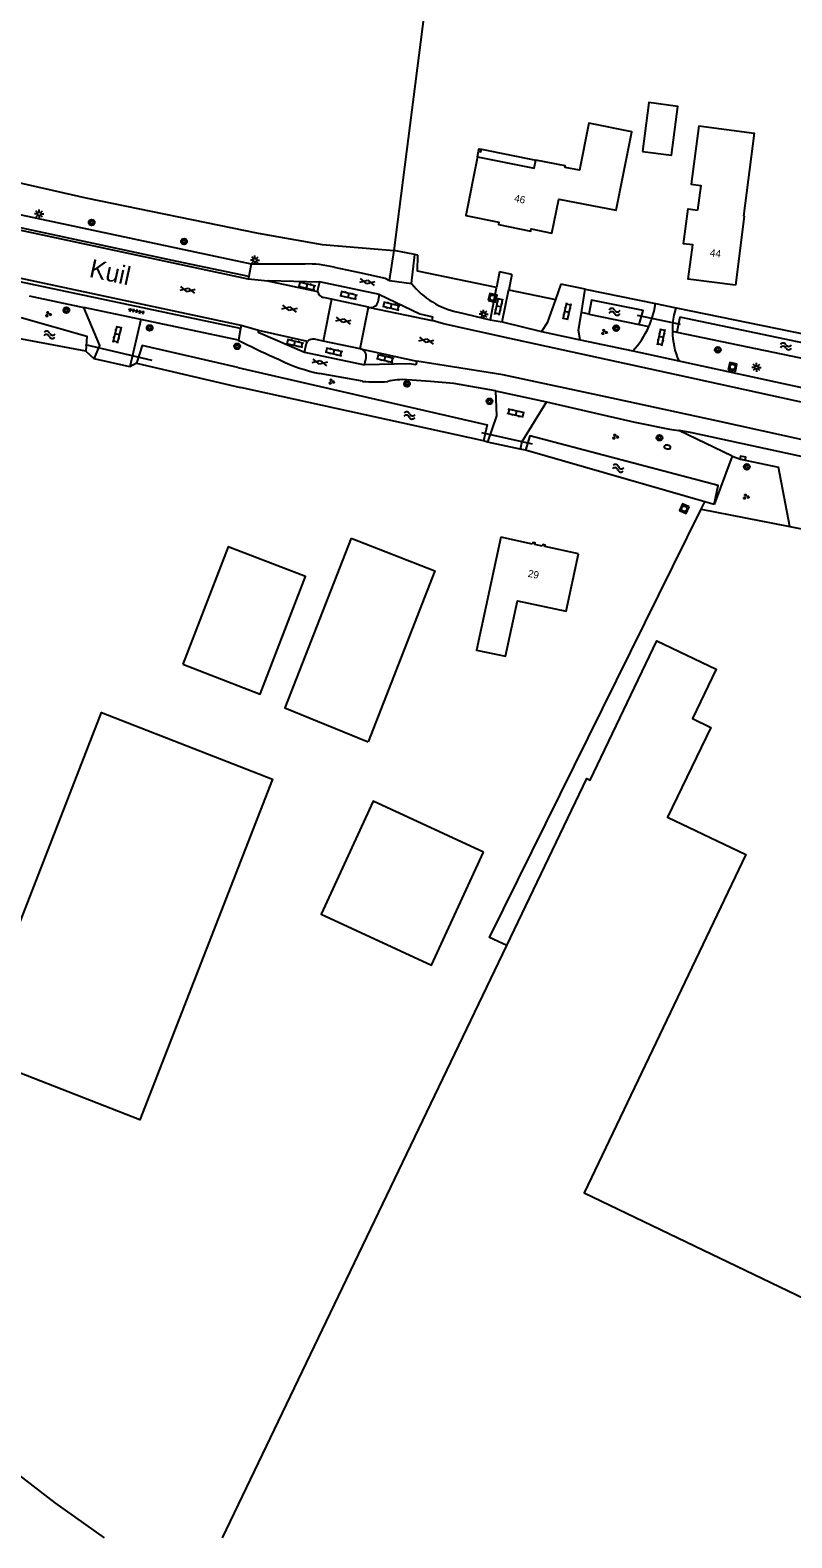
# Model space of a CAD drawing. Extents: x 136000 to 141014, y 402000 to 403500.
# Drawn here: x 136793.3 to 136897.3, y 402000 to 402205.8 of the extents above; entities that cross this region are included whole.
import ezdxf

# ---------------------------------------------------------------- set-up
doc = ezdxf.new("R2010")
doc.units = 0
for name, color, linetype in [('gg-afsc-erfafscheiding', 7, 'Continuous'), ('gg-afsc-haag', 7, 'Continuous'), ('gg-afsc-hekwerk', 7, 'Continuous'), ('gg-anno-huisnummerreeks BGT', 7, 'Continuous'), ('gg-anno-openbare ruimte label', 7, 'Continuous'), ('gg-bbg-bijgebouw', 7, 'Continuous'), ('gg-bbg-gedigitaliseerde bebouwing', 7, 'Continuous'), ('gg-bbg-gedigitaliseerde bijgebouw', 7, 'Continuous'), ('gg-bbg-hoofdgebouw', 7, 'Continuous'), ('gg-bbg-onder overbouw', 7, 'Continuous'), ('gg-bbg-open loods', 7, 'Continuous'), ('gg-bbg-pand overbouw', 7, 'Continuous'), ('gg-bbg-pilaar onder overbouw', 7, 'Continuous'), ('gg-bbg-pilaar pand', 7, 'Continuous'), ('gg-knt-bronhoudergrens', 7, 'Continuous'), ('gg-knt-verharding', 7, 'Continuous'), ('gg-knt-verharding nz', 7, 'Continuous'), ('gg-kntw-bovenkant insteek waterloop', 7, 'Continuous'), ('gg-kwrk-duiker nz buis', 7, 'Continuous'), ('gt-grn-groengrens', 7, 'Continuous'), ('gt-grn-groengrens NZ', 7, 'Continuous'), ('gt-grn-vlakafsluiter', 7, 'Continuous'), ('gt-symb-boom', 7, 'Continuous'), ('gt-symb-brandkraan', 7, 'Continuous'), ('gt-symb-gesloten verharding', 7, 'Continuous'), ('gt-symb-groenvak', 7, 'Continuous'), ('gt-symb-klinker verharding', 7, 'Continuous'), ('gt-symb-kolk', 7, 'Continuous'), ('gt-symb-lichtmast', 7, 'Continuous'), ('gt-symb-rioolschacht', 7, 'Continuous'), ('gt-symb-tegel verharding', 7, 'Continuous'), ('gt-symb-watersymbool', 7, 'Continuous')]:
    doc.layers.add(name, color=color, linetype=linetype)

# ---------------------------------------------------------------- blocks, each defined once
blk = doc.blocks.new('gt0-RS')
at = {"layer": 'gt-symb-rioolschacht'}
blk.add_lwpolyline([(-0.5, -0.5), (0.5, -0.5), (0.5, 0.5), (-0.5, 0.5)], close=True, dxfattribs=at)
blk.add_circle((0, 0), 0.375, dxfattribs=at)
blk = doc.blocks.new('gt0-GRVAK')
at = {"layer": 'gt-symb-groenvak'}
for p, q in [((-0.11, 0.19), (-0.23, 0.24)), ((-0.18, 0.15), (0.09, 0.15)), ((-0.09, 0.21), (-0.16, 0.32)), ((-0.05, 0.21), (-0.05, 0.39)), ((0, 0.21), (0.06, 0.32)), ((0.02, 0.19), (0.13, 0.24)), ((0.26, -0.05), (0.2, 0.06)), ((0.31, -0.05), (0.31, 0.13)), ((0.35, -0.05), (0.41, 0.06)), ((-0.24, -0.23), (-0.36, -0.18)), ((-0.32, -0.26), (-0.05, -0.26)), ((-0.23, -0.21), (-0.29, -0.1)), ((-0.18, -0.2), (-0.18, -0.02)), ((-0.14, -0.21), (-0.07, -0.1)), ((-0.12, -0.23), (0, -0.18)), ((0.24, -0.07), (0.12, -0.02)), ((0.17, -0.11), (0.44, -0.11)), ((0.37, -0.07), (0.49, -0.02))]:
    blk.add_line(p, q, dxfattribs=at)
blk = doc.blocks.new('gt0-LMAST')
at = {"layer": 'gt-symb-lichtmast'}
for p, q in [((-0.18, 0.17), (-0.45, 0.44)), ((0, 0.25), (0, 0.62)), ((0.17, 0.17), (0.44, 0.44)), ((-0.25, 0), (-0.63, 0)), ((-0.18, -0.18), (-0.45, -0.45)), ((0, -0.25), (0, -0.63)), ((0.44, -0.45), (0.17, -0.18)), ((0.25, 0), (0.62, 0))]:
    blk.add_line(p, q, dxfattribs=at)
blk.add_circle((0, 0), 0.25, dxfattribs=at)
blk = doc.blocks.new('gt0-WA')
at = {"layer": 'gt-symb-watersymbool'}
for centre, start, end in [((-0.32, 0.02), 28.0725, 151.9275), ((0.43, 0.42), 208.0725, 331.9275), ((-0.32, -0.43), 28.0725, 151.9275), ((0.43, -0.03), 208.0725, 331.9275)]:
    blk.add_arc(centre, 0.425, start, end, dxfattribs=at)
blk = doc.blocks.new('gt0-BOOM')
at = {"layer": 'gt-symb-boom'}
for radius in [0.4, 0.2]:
    blk.add_circle((0, 0), radius, dxfattribs=at)
blk = doc.blocks.new('gt0-KL1')
at = {"layer": 'gt-symb-klinker verharding'}
for p, q in [((-1.15, 0.3), (1.15, 0.3)), ((-1, -0.3), (-1, 0.3)), ((-0.5, 0.3), (-0.5, 0.45)), ((0, -0.3), (0, 0.3)), ((0.5, 0.3), (0.5, 0.45)), ((1, -0.3), (1, 0.3)), ((-1.15, -0.3), (1.15, -0.3)), ((-0.5, -0.45), (-0.5, -0.3)), ((0.5, -0.45), (0.5, -0.3))]:
    blk.add_line(p, q, dxfattribs=at)
blk = doc.blocks.new('gt0-BR')
at = {"layer": 'gt-symb-brandkraan'}
for centre, radius, start, end in [((-0.24, 0), 0.206, 107.5669, 252.4331), ((0.6, -2.66), 3, 106.892, 107.5669), ((0, -0.69), 0.938, 73.108, 106.892), ((-0.6, -2.66), 3, 72.4331, 73.108), ((0.24, 0), 0.206, 287.567, 72.4331), ((0.6, 2.66), 3, 252.4331, 253.108), ((0, 0.69), 0.938, 253.108, 286.8921), ((-0.6, 2.66), 3, 286.8921, 287.567)]:
    blk.add_arc(centre, radius, start, end, dxfattribs=at)
blk = doc.blocks.new('gt0-KOLK')
at = {"layer": 'gt-symb-kolk'}
blk.add_lwpolyline([(0, 0), (0.38, 0), (0.38, 0.4), (-0.37, 0.4), (-0.37, 0), (0, 0)], dxfattribs=at)
blk = doc.blocks.new('gt0-GESVH1')
at = {"layer": 'gt-symb-gesloten verharding'}
for p, q in [((-0.99, -0.26), (0.01, 0.24)), ((0.01, -0.26), (-0.99, 0.24)), ((0.01, 0.24), (1.01, -0.26)), ((1.01, 0.24), (0.01, -0.26))]:
    blk.add_line(p, q, dxfattribs=at)
blk = doc.blocks.new('gt0-TEG1')
at = {"layer": 'gt-symb-tegel verharding'}
for p, q in [((-1.12, 0), (1.12, 0)), ((-0.9, -0.25), (-0.9, 0.25)), ((-0.45, -0.25), (-0.45, 0.25)), ((0, -0.25), (0, 0.25)), ((0.45, -0.25), (0.45, 0.25)), ((0.9, -0.25), (0.9, 0.25))]:
    blk.add_line(p, q, dxfattribs=at)

msp = doc.modelspace()

# ---------------------------------------------------------------- linework, layer by layer
at = {"layer": 'gg-afsc-erfafscheiding'}
for p, q in [((136869.07, 402170.48), (136878.69, 402168.5)), ((136855.75, 402149.58), (136855.17, 402149.76)), ((136860.9, 402148.5), (136860.21, 402148.64)), ((136889.14, 402147.69), (136886.66, 402141.06))]:
    msp.add_line(p, q, dxfattribs=at)
msp.add_lwpolyline([(136881.48, 402167.93), (136913.07, 402161.45), (136914.34, 402161.26), (136913.62, 402157.92)], dxfattribs=at)
at = {"layer": 'gg-afsc-haag'}
msp.add_line((136858.64, 402170.4), (136865.01, 402169.05), dxfattribs=at)
msp.add_lwpolyline([(136856.96, 402170.68), (136846.18, 402172.94), (136846.24, 402175.11)], dxfattribs=at)
at = {"layer": 'gg-afsc-hekwerk'}
for p, q in [((136884.91, 402140.45), (136897.02, 402138.06)), ((136884.91, 402140.45), (136897.02, 402138.06)), ((136897.02, 402138.06), (136906.42, 402136.2)), ((136897.02, 402138.06), (136906.42, 402136.2))]:
    msp.add_line(p, q, dxfattribs=at)
msp.add_lwpolyline([(136858.37, 402080.86), (136856.02, 402081.95), (136884.91, 402140.45)], dxfattribs=at)
at = {"layer": 'gg-bbg-bijgebouw'}
msp.add_line((136819.57, 402000), (136858.37, 402080.86), dxfattribs=at)
for points in [[(136876.9, 402189.28), (136880.85, 402188.75), (136881.72, 402195.42), (136877.77, 402195.94), (136876.9, 402189.28)], [(136837.13, 402136.48), (136848.54, 402132.01), (136839.45, 402108.69)], [(136858.37, 402080.86), (136869.29, 402103.66), (136869.74, 402103.44), (136878.86, 402122.47), (136886.94, 402118.61), (136883.7, 402111.84), (136886.21, 402110.64), (136880.33, 402098.37), (136890.98, 402093.28), (136868.93, 402047.09), (136904.82, 402029.84), (136906.2, 402032.71), (136926.8, 402022.75), (136925.4, 402019.86)], [(136784.93, 402066.17), (136803.05, 402112.68), (136826.4, 402103.59), (136808.29, 402057.08), (136784.93, 402066.17)]]:
    msp.add_lwpolyline(points, dxfattribs=at)
at = {"layer": 'gg-bbg-gedigitaliseerde bebouwing'}
for points in [[(136884.59, 402192.75), (136892.14, 402191.78), (136890.68, 402180.45)], [(136890.68, 402180.45), (136890.79, 402180.44), (136889.58, 402171)]]:
    msp.add_lwpolyline(points, dxfattribs=at)
at = {"layer": 'gg-bbg-gedigitaliseerde bijgebouw'}
for points in [[(136837.13, 402136.48), (136828.05, 402113.33), (136839.45, 402108.69)], [(136814.14, 402119.27), (136824.69, 402115.19), (136830.89, 402131.23), (136820.34, 402135.3), (136814.14, 402119.27)]]:
    msp.add_lwpolyline(points, dxfattribs=at)
at = {"layer": 'gg-bbg-hoofdgebouw'}
for p, q in [((136861.88, 402135.67), (136857.55, 402136.6)), ((136863.22, 402135.39), (136862.21, 402135.61)), ((136868.17, 402134.33), (136863.55, 402135.32))]:
    msp.add_line(p, q, dxfattribs=at)
for points in [[(136854.37, 402188.55), (136852.77, 402180.51), (136857.29, 402179.6), (136857.23, 402179.28), (136861.65, 402178.41), (136861.71, 402178.71), (136864.53, 402178.14), (136865.49, 402182.78), (136873.32, 402181.25), (136875.45, 402191.95), (136869.56, 402193.12), (136868.29, 402186.7), (136866.32, 402187.09), (136866.36, 402187.29), (136862.33, 402188.09)], [(136884.59, 402192.75), (136883.54, 402184.79), (136884.84, 402184.62), (136884.4, 402181.27)], [(136889.58, 402171), (136883.15, 402171.82), (136883.78, 402176.51), (136882.49, 402176.67), (136883.12, 402181.44), (136884.4, 402181.27)], [(136857.55, 402136.6), (136854.23, 402121.2), (136858.18, 402120.36), (136859.81, 402127.92), (136866.49, 402126.49), (136868.17, 402134.33)], [(136862.21, 402135.61), (136862.25, 402135.82), (136861.93, 402135.89), (136861.88, 402135.67)], [(136863.55, 402135.32), (136863.59, 402135.53), (136863.27, 402135.6), (136863.22, 402135.39)]]:
    msp.add_lwpolyline(points, dxfattribs=at)
at = {"layer": 'gg-bbg-onder overbouw'}
msp.add_lwpolyline([(136854.37, 402188.55), (136862.12, 402187.01), (136862.33, 402188.09)], dxfattribs=at)
at = {"layer": 'gg-bbg-open loods'}
msp.add_lwpolyline([(136855.2, 402093.62), (136840.12, 402100.56), (136833.02, 402085.13), (136848.1, 402078.19), (136855.2, 402093.62)], dxfattribs=at)
at = {"layer": 'gg-bbg-pand overbouw'}
for p, q in [((136854.9, 402189.57), (136862.33, 402188.09)), ((136854.37, 402188.55), (136854.52, 402189.31))]:
    msp.add_line(p, q, dxfattribs=at)
at = {"layer": 'gg-bbg-pilaar onder overbouw'}
msp.add_lwpolyline([(136854.52, 402189.31), (136854.84, 402189.24), (136854.9, 402189.57)], dxfattribs=at)
at = {"layer": 'gg-bbg-pilaar pand'}
msp.add_lwpolyline([(136854.52, 402189.31), (136854.59, 402189.63), (136854.9, 402189.57)], dxfattribs=at)
at = {"layer": 'gg-knt-bronhoudergrens'}
for points in [[(136842.98, 402175.73), (136849.09, 402223.42), (136847.83, 402224.12)], [(136747.08, 402195.2), (136800.88, 402182.92), (136824.43, 402178.13), (136833.14, 402176.56), (136842.98, 402175.73)], [(136787.6, 402011.74), (136796.66, 402004.78), (136803.41, 402000)]]:
    msp.add_lwpolyline(points, dxfattribs=at)
at = {"layer": 'gg-knt-verharding'}
for p, q in [((136823.07, 402171.84), (136723.73, 402193.07)), ((136745.95, 402190.48), (136823.49, 402173.91)), ((136822.1, 402165.51), (136720.68, 402187.23)), ((136842.37, 402171.66), (136842.98, 402175.73)), ((136845.37, 402171.25), (136845.82, 402175.19)), ((136823.49, 402173.91), (136823.15, 402172.22)), ((136823.49, 402173.91), (136830.82, 402173.91)), ((136823.15, 402172.22), (136823.07, 402171.84)), ((136832.57, 402170.09), (136825.76, 402171.57)), ((136840.97, 402169.73), (136832.81, 402171.48)), ((136842.37, 402171.66), (136845.37, 402171.25)), ((136857.38, 402172.83), (136856.96, 402170.68)), ((136859.07, 402172.47), (136858.64, 402170.4)), ((136865.75, 402171.16), (136865.01, 402169.05)), ((136869.07, 402170.48), (136865.75, 402171.16)), ((136793.15, 402169.58), (136800.63, 402167.99)), ((136834.43, 402169.09), (136833.3, 402163.39)), ((136834.43, 402169.09), (136833.34, 402169.32)), ((136839.48, 402168.01), (136834.43, 402169.09)), ((136840.79, 402168.76), (136840.97, 402169.73)), ((136856.94, 402170.61), (136856.11, 402166.3)), ((136856.94, 402170.61), (136856.96, 402170.68)), ((136857.73, 402166.01), (136858.6, 402170.23)), ((136858.6, 402170.23), (136858.64, 402170.4)), ((136868.56, 402167.28), (136869.07, 402170.48)), ((136808.41, 402166.34), (136800.63, 402167.99)), ((136838.37, 402162.32), (136839.48, 402168.01)), ((136839.48, 402168.01), (136839.62, 402167.98)), ((136839.62, 402167.98), (136848.18, 402166.21)), ((136851.75, 402167.34), (136856.11, 402166.3)), ((136878.69, 402168.5), (136881.48, 402167.93)), ((136808.41, 402166.34), (136806.89, 402159.88)), ((136821.72, 402163.52), (136808.41, 402166.34)), ((136822.02, 402165.08), (136821.72, 402163.52)), ((136822.1, 402165.51), (136822.02, 402165.08)), ((136831.16, 402163.32), (136824.45, 402164.83)), ((136848.18, 402166.21), (136848.29, 402166.71)), ((136856.11, 402166.3), (136857.73, 402166.01)), ((136857.73, 402166.01), (136863.11, 402164.69)), ((136833.3, 402163.39), (136832.13, 402163.64)), ((136838.37, 402162.32), (136833.3, 402163.39)), ((136863.11, 402164.69), (136868.38, 402163.55)), ((136868.38, 402163.55), (136875.56, 402162.04)), ((136806.89, 402159.88), (136802.02, 402160.96)), ((136830.76, 402161.88), (136838.96, 402160.15)), ((136838.4, 402162.31), (136838.37, 402162.32)), ((136838.4, 402162.31), (136846.08, 402160.64)), ((136838.96, 402160.15), (136839.16, 402161.11)), ((136846.08, 402160.64), (136845.96, 402160.12)), ((136875.56, 402162.04), (136881.84, 402160.69)), ((136881.84, 402160.69), (136908.18, 402154.99)), ((136838.67, 402157.89), (136832.8, 402158.97)), ((136856.84, 402156.6), (136851.16, 402157.58)), ((136856.84, 402156.6), (136863.77, 402155.07)), ((136856.84, 402156.6), (136856.97, 402153.2)), ((136856.97, 402153.2), (136855.75, 402149.58)), ((136889.14, 402147.69), (136881.85, 402151.16)), ((136860.21, 402148.64), (136855.75, 402149.58)), ((136897.02, 402138.06), (136895.44, 402146.19))]:
    msp.add_line(p, q, dxfattribs=at)
for points in [[(136823.15, 402172.22), (136813.37, 402174.26), (136753.45, 402187.12), (136719.26, 402194.38)], [(136822.02, 402165.08), (136752.01, 402179.9), (136717.7, 402187.45)], [(136834.79, 402173.46), (136838.27, 402172.74), (136841.75, 402171.97), (136842.37, 402171.66)], [(136825.76, 402171.57), (136825.81, 402171.67), (136832.81, 402171.48)], [(136832.81, 402171.48), (136832.56, 402170.52), (136832.54, 402170.3), (136832.57, 402170.09)], [(136840.97, 402169.73), (136846.49, 402167.1), (136848.29, 402166.71)], [(136865.01, 402169.05), (136863.88, 402165.87), (136863.11, 402164.69)], [(136802.02, 402160.96), (136802.8, 402162.78), (136800.63, 402167.99)], [(136868.38, 402163.55), (136868.17, 402164.88), (136868.56, 402167.28)], [(136878.19, 402166.46), (136878.49, 402167.47), (136878.69, 402168.5)], [(136881.04, 402165.85), (136881.21, 402166.9), (136881.48, 402167.93)], [(136824.45, 402164.83), (136824.44, 402164.61), (136830.76, 402161.88)], [(136830.76, 402161.88), (136831.01, 402163.1), (136831.16, 402163.32)], [(136845.96, 402160.12), (136845.04, 402160.29), (136838.96, 402160.15)], [(136851.16, 402157.58), (136847.97, 402157.86), (136844.76, 402158.1)], [(136863.77, 402155.07), (136860.41, 402149.65), (136860.21, 402148.64)], [(136863.77, 402155.07), (136871.5, 402153.3), (136875.85, 402152.33), (136880.56, 402151.38), (136881.85, 402151.16)], [(136921.05, 402142.78), (136883.44, 402150.89), (136881.85, 402151.16)], [(136889.14, 402147.69), (136890.26, 402147.27), (136895.44, 402146.19)]]:
    msp.add_lwpolyline(points, dxfattribs=at)
for centre, radius, start, end in [((136831.25, 402159.96), 13.95, 75.3139, 91.8002), ((136853.85, 402177.93), 10.8, 218.2003, 258.7722), ((136833.57, 402170.32), 1.03, 193.2701, 256.9533), ((136839.81, 402168.96), 1, 259.3425, 348.5122), ((136866.63, 402170.35), 12.2, 317.0241, 335.9834), ((136866.84, 402170.28), 11.98, 335.8989, 341.4042), ((136891.11, 402164.78), 10.13, 173.9139, 180.2696), ((136876.93, 402271.88), 121.62, 243.0005, 245.9969), ((136831.91, 402162.67), 0.996, 77.2172, 139.0865), ((136891.13, 402164.78), 10.15, 180.2578, 203.7438), ((136837.17, 402180.65), 22.12, 243.9623, 258.622), ((136838.17, 402161.32), 1.02, 348.0406, 76.6543), ((136840.49, 402179.68), 21.87, 265.2463, 274.2531), ((136844.17, 402149.2), 8.92, 86.1799, 103.3723)]:
    msp.add_arc(centre, radius, start, end, dxfattribs=at)
at = {"layer": 'gg-knt-verharding nz'}
for p, q in [((136825.76, 402171.57), (136823.07, 402171.84)), ((136824.45, 402164.83), (136822.1, 402165.51))]:
    msp.add_line(p, q, dxfattribs=at)
for points in [[(136949.65, 402145.07), (136940.8, 402146.5), (136929.89, 402148.37), (136921.02, 402150.23), (136911.32, 402152.34), (136897.72, 402155.24), (136884.06, 402158.25), (136858.8, 402163.72), (136849.74, 402165.75), (136848.18, 402166.21)], [(136947.94, 402137.8), (136939.65, 402140.35), (136928.14, 402143.39), (136924.13, 402144.38), (136914.04, 402146.66), (136902.49, 402149.09), (136886.98, 402152.49), (136873.33, 402155.44), (136857.82, 402158.78), (136846.08, 402160.64)]]:
    msp.add_lwpolyline(points, dxfattribs=at)
at = {"layer": 'gg-kntw-bovenkant insteek waterloop'}
for p, q in [((136869.56, 402167.08), (136876.46, 402165.66)), ((136881.98, 402166.66), (136881.6, 402164.6)), ((136800.88, 402161.99), (136791.41, 402163.79)), ((136881.6, 402164.6), (136910.44, 402158.58)), ((136807.83, 402160.35), (136822.01, 402157.05)), ((136855.17, 402149.76), (136822.01, 402157.05)), ((136885.4, 402141.43), (136860.9, 402148.5)), ((136886.66, 402141.06), (136885.4, 402141.43))]:
    msp.add_line(p, q, dxfattribs=at)
for points in [[(136876.46, 402165.66), (136876.99, 402167.58), (136869.91, 402168.96), (136869.56, 402167.08)], [(136792.06, 402166.6), (136801.05, 402164.07), (136800.88, 402161.99)], [(136910.44, 402158.58), (136911.32, 402160.51), (136881.98, 402166.66)], [(136821.65, 402159.79), (136808.61, 402162.79), (136807.83, 402160.35)], [(136821.65, 402159.79), (136855.7, 402151.94), (136855.17, 402149.76)], [(136886.66, 402141.06), (136887.23, 402143.66), (136861.5, 402150.47), (136860.9, 402148.5)]]:
    msp.add_lwpolyline(points, dxfattribs=at)
at = {"layer": 'gg-kwrk-duiker nz buis'}
for p, q in [((136882.09, 402165.63), (136876.23, 402166.87)), ((136800.82, 402162.93), (136809.93, 402160.78)), ((136861.86, 402149.33), (136854.97, 402150.87))]:
    msp.add_line(p, q, dxfattribs=at)
at = {"layer": 'gt-grn-groengrens'}
for p, q in [((136800.88, 402161.99), (136802.02, 402160.96)), ((136807.83, 402160.35), (136806.89, 402159.88)), ((136884.91, 402140.45), (136885.4, 402141.43))]:
    msp.add_line(p, q, dxfattribs=at)
at = {"layer": 'gt-grn-groengrens NZ'}
for p, q in [((136869.56, 402167.08), (136868.56, 402167.28)), ((136876.46, 402165.66), (136877.77, 402165.39)), ((136880.98, 402164.73), (136881.6, 402164.6))]:
    msp.add_line(p, q, dxfattribs=at)
at = {"layer": 'gt-grn-vlakafsluiter'}
for p, q in [((136845.82, 402175.19), (136842.98, 402175.73)), ((136846.24, 402175.11), (136845.82, 402175.19)), ((136859.07, 402172.47), (136857.38, 402172.83))]:
    msp.add_line(p, q, dxfattribs=at)

# ---------------------------------------------------------------- block references
at = {"layer": 'gt-symb-boom'}
for p in [(136801.69, 402179.58), (136814.3, 402176.98), (136798.24, 402167.61), (136809.61, 402165.18), (136873.3, 402165.14), (136821.56, 402162.67), (136887.18, 402162.2), (136844.75, 402157.55), (136856.01, 402155.16), (136879.21, 402150.19), (136891.14, 402146.21)]:
    msp.add_blockref('gt0-BOOM', p, dxfattribs=at)
at = {"layer": 'gt-symb-brandkraan', "rotation": -9.094804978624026}
msp.add_blockref('gt0-BR', (136880.28, 402148.92), dxfattribs=at)
at = {"layer": 'gt-symb-gesloten verharding'}
for p, rotation in [((136839.32, 402171.46), -13.063337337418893), ((136814.79, 402170.38), -12.0067083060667), ((136828.7, 402167.82), -13.063337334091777), ((136836.05, 402166.18), -13.063337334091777), ((136847.39, 402163.45), -13.063337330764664), ((136832.83, 402160.48), -13.063337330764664)]:
    msp.add_blockref('gt0-GESVH1', p, dxfattribs=dict(at, rotation=rotation))
at = {"layer": 'gt-symb-groenvak'}
for p in [(136795.77, 402167.06), (136871.65, 402164.63), (136834.42, 402157.86), (136873.18, 402150.35), (136891.01, 402142.16)]:
    msp.add_blockref('gt0-GRVAK', p, dxfattribs=at)
at = {"layer": 'gt-symb-klinker verharding'}
for p, rotation in [((136831.07, 402170.91), -13.119144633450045), ((136836.77, 402169.64), -13.119144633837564), ((136842.6, 402168.18), -13.119144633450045), ((136857.28, 402168.1), 78.28547478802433), ((136866.56, 402167.42), -102.59095061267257), ((136805.2, 402164.3), 76.93666266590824), ((136879.46, 402163.93), 78.40926317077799), ((136829.43, 402163.09), -13.119144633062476), ((136834.77, 402161.93), -13.119144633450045), ((136841.75, 402161.02), -13.119144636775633), ((136859.61, 402153.54), 167.46497664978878)]:
    msp.add_blockref('gt0-KL1', p, dxfattribs=dict(at, rotation=rotation))
at = {"layer": 'gt-symb-kolk', "rotation": -12.174751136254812}
msp.add_blockref('gt0-KOLK', (136890.53, 402147.22), dxfattribs=at)
at = {"layer": 'gt-symb-lichtmast'}
for p in [(136794.53, 402180.74), (136823.99, 402174.44), (136855.21, 402167.05), (136892.47, 402159.8)]:
    msp.add_blockref('gt0-LMAST', p, dxfattribs=at)
at = {"layer": 'gt-symb-rioolschacht'}
for p, rotation in [((136856.43, 402169.29), -14.008443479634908), ((136889.19, 402159.86), -12.174751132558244), ((136882.59, 402140.49), 155.66512570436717)]:
    msp.add_blockref('gt0-RS', p, dxfattribs=dict(at, rotation=rotation))
at = {"layer": 'gt-symb-tegel verharding', "rotation": 168.28547478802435}
msp.add_blockref('gt0-TEG1', (136807.81, 402167.45), dxfattribs=at)
at = {"layer": 'gt-symb-watersymbool'}
for p, rotation in [((136873.02, 402167.38), -0.9739344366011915), ((136795.88, 402164.25), -6.030008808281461), ((136896.42, 402162.67), -0.9739344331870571), ((136845.02, 402153.25), -7.004259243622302), ((136873.52, 402146.04), -11.006664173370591)]:
    msp.add_blockref('gt0-WA', p, dxfattribs=dict(at, rotation=rotation))

# ---------------------------------------------------------------- texts
at = {"layer": 'gg-anno-huisnummerreeks BGT'}
for s, rotation, p in [('46', 348.9, (136859.32, 402182.43)), ('44', 352.7, (136886.06, 402174.98)), ('29', 347.9, (136861.18, 402131.22))]:
    msp.add_text(s, height=1, rotation=rotation, dxfattribs=at).set_placement(p)
at = {"layer": 'gg-anno-openbare ruimte label'}
msp.add_text('Kuil', height=2.5, rotation=347.7, dxfattribs=at).set_placement((136801.24, 402172.17))

doc.saveas('drawing.dxf')
